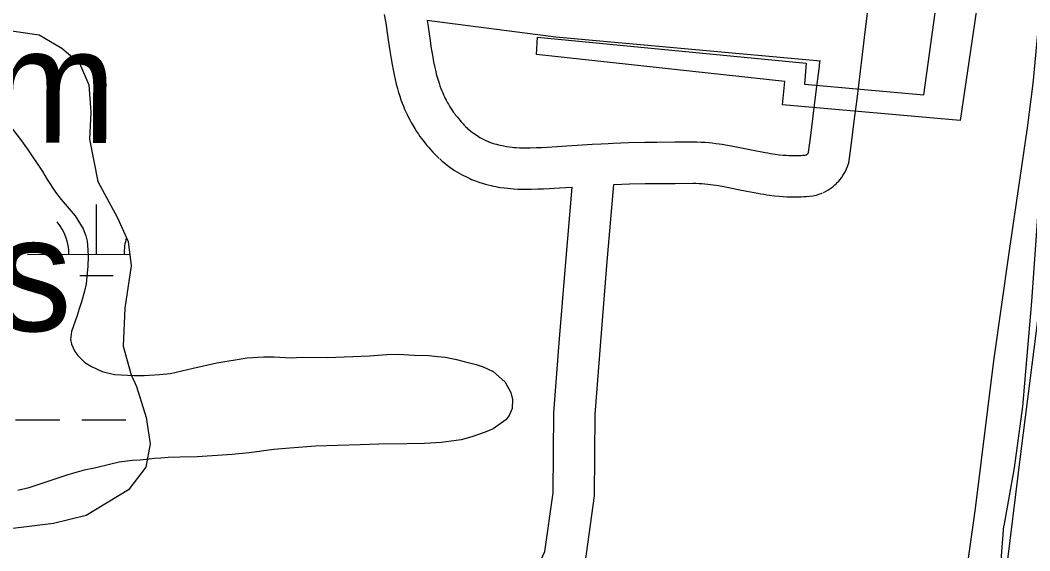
# Model space of a CAD drawing. Extents: x 3313447 to 3351316, y 703786 to 729172.
# Drawn here: x 3326400 to 3327132, y 723045 to 723430 of the extents above; entities that cross this region are included whole.
import ezdxf

# ---------------------------------------------------------------- set-up
doc = ezdxf.new("R2010")
doc.units = 0
for name, color, linetype in [('V-BLDG-IDEN', 7, 'Continuous'), ('V-RAIL-TRAK', 7, 'Continuous'), ('V-ROAD-CNTR', 7, 'Continuous'), ('V-SITE-VEGE', 7, 'Continuous'), ('V-UTIL-LINE', 7, 'Continuous'), ('V-WETL-SWMP', 7, 'Continuous')]:
    doc.layers.add(name, color=color, linetype=linetype)

msp = doc.modelspace()

# ---------------------------------------------------------------- linework, layer by layer
at = {"layer": 'V-RAIL-TRAK'}
for points in [[(3327217.58, 724436.33), (3327201.04, 724255.87), (3327179.38, 724080.29), (3327159.85, 723895.7), (3327151.36, 723790.58), (3327150.65, 723725.03), (3327151.31, 723664), (3327151.6, 723605.4), (3327152.09, 723576.27), (3327148.52, 723528.04), (3327141.26, 723455.87), (3327134.34, 723383.71), (3327130.34, 723351.44), (3327116.92, 723260.86), (3327105.87, 723182.43), (3327092.54, 723075.2), (3327071.12, 722922.16)], [(3327184.96, 723868.08), (3327176.46, 723764.69), (3327171.31, 723686.64), (3327167.73, 723638.77), (3327163.18, 723578.06), (3327157.65, 723506.59), (3327150.08, 723424.36), (3327143.79, 723367.11), (3327140.16, 723329.29), (3327137.93, 723290.44), (3327133.4, 723225.57), (3327126.85, 723149.24), (3327120.83, 723104.82), (3327113.41, 723062.82)], [(3326955.44, 721585.44), (3326958.36, 721611.14), (3326974.85, 721760), (3327003.08, 722029.25), (3327042.44, 722338.43), (3327070.48, 722623.64), (3327089.26, 722820.01), (3327099.18, 722916.81), (3327108.15, 722994.19), (3327113.41, 723062.82)]]:
    msp.add_lwpolyline(points, dxfattribs=at)
at = {"layer": 'V-ROAD-CNTR'}
for points in [[(3327345.01, 724927.53), (3327278.37, 724309.46), (3327228.3, 723844.84), (3327140.06, 723228.95), (3327125.78, 723116.94), (3327113.86, 723020.6), (3327099.77, 722947.71), (3327084.15, 722809.62), (3327060.91, 722667.85), (3326982.38, 721977.08), (3326946.13, 721625.01), (3326916.09, 721424.62)], [(3326663.86, 723433.59), (3326664.69, 723428.63), (3326665.14, 723425.86), (3326665.97, 723420.47), (3326666.71, 723415.37), (3326667.41, 723410.53), (3326668.09, 723405.94), (3326668.78, 723401.59), (3326669.48, 723397.47), (3326670.21, 723393.57), (3326670.96, 723389.88), (3326671.75, 723386.41), (3326672.56, 723383.13), (3326673.39, 723380.04), (3326674.25, 723377.13), (3326675.12, 723374.4), (3326676, 723371.82), (3326676.89, 723369.41), (3326677.77, 723367.15), (3326678.66, 723365.02), (3326679.53, 723363.03), (3326680.4, 723361.16), (3326681.25, 723359.41), (3326682.08, 723357.77), (3326682.89, 723356.24), (3326683.68, 723354.81), (3326684.47, 723353.42), (3326685.94, 723350.96), (3326687.33, 723348.77), (3326688.6, 723346.87), (3326689.76, 723345.21), (3326690.81, 723343.76), (3326691.78, 723342.46), (3326693.46, 723340.32), (3326694.81, 723338.68), (3326695.87, 723337.42), (3326697.45, 723335.62), (3326699.1, 723333.83), (3326700.09, 723332.78), (3326701.07, 723331.78), (3326702.09, 723330.78), (3326703.81, 723329.16)], [(3326982.49, 723304.51), (3326983.91, 723305.19), (3326985.63, 723306.16), (3326987.16, 723307.14), (3326988.53, 723308.13), (3326989.76, 723309.1), (3326990.86, 723310.07), (3326991.85, 723311), (3326992.74, 723311.9), (3326993.55, 723312.79), (3326994.35, 723313.72), (3326995.57, 723315.28), (3326996.62, 723316.8), (3326997.48, 723318.19), (3326998.19, 723319.45), (3326998.76, 723320.59), (3326999.28, 723321.72), (3326999.97, 723323.42), (3327000.46, 723324.88), (3327000.81, 723326.12), (3327001.2, 723327.79), (3327001.45, 723329.35), (3327002.86, 723340.26), (3327004.86, 723356.24), (3327006.84, 723372.21), (3327009.33, 723392.54), (3327013.02, 723422.98), (3327014.9, 723438.16)], [(3326980.26, 723399.85), (3326788.27, 723417.3), (3326694.74, 723429.37)], [(3326694.96, 723429.34), (3326695.64, 723424.9), (3326696.4, 723419.68), (3326697.09, 723414.88), (3326697.75, 723410.48), (3326698.38, 723406.45), (3326699.02, 723402.74), (3326699.65, 723399.33), (3326700.29, 723396.19), (3326700.95, 723393.3), (3326701.6, 723390.64), (3326702.27, 723388.18), (3326702.94, 723385.91), (3326703.6, 723383.81), (3326704.27, 723381.86), (3326704.94, 723380.05), (3326705.59, 723378.38), (3326706.24, 723376.82), (3326706.88, 723375.37), (3326707.5, 723374.02), (3326708.12, 723372.76), (3326708.71, 723371.58), (3326709.29, 723370.48), (3326709.86, 723369.46), (3326710.37, 723368.55), (3326711.48, 723366.71), (3326712.47, 723365.15), (3326713.37, 723363.79), (3326714.2, 723362.61), (3326714.95, 723361.57), (3326715.61, 723360.7), (3326716.88, 723359.07), (3326717.85, 723357.88), (3326718.58, 723357.02), (3326719.77, 723355.67), (3326721.01, 723354.32), (3326721.66, 723353.64), (3326722.31, 723352.97), (3326722.91, 723352.38), (3326724.39, 723350.99)], [(3326969.49, 723331.54), (3326970.04, 723331.81), (3326970.14, 723331.87), (3326970.27, 723331.95), (3326970.42, 723332.06), (3326970.56, 723332.17), (3326970.71, 723332.3), (3326970.86, 723332.44), (3326970.99, 723332.57), (3326971.11, 723332.7), (3326971.14, 723332.74), (3326971.4, 723333.08), (3326971.54, 723333.27), (3326971.64, 723333.43), (3326971.7, 723333.54), (3326971.74, 723333.62), (3326971.72, 723333.58), (3326971.8, 723333.79), (3326971.8, 723333.78), (3326971.76, 723333.63), (3326971.75, 723333.61), (3326971.77, 723333.69), (3326973.1, 723344.04), (3326975.09, 723359.96), (3326977.07, 723375.89), (3326979.56, 723396.17), (3326979.99, 723399.79)], [(3326724.05, 723351.29), (3326725.46, 723350.05), (3326726.66, 723349.04), (3326727.84, 723348.12), (3326728.97, 723347.28), (3326730.08, 723346.5), (3326731.16, 723345.78), (3326732.22, 723345.12), (3326733.25, 723344.51), (3326734.24, 723343.95), (3326735.22, 723343.43), (3326736.18, 723342.95), (3326737.1, 723342.5), (3326738.01, 723342.09), (3326738.89, 723341.71), (3326739.75, 723341.36), (3326740.54, 723341.05), (3326742.25, 723340.43), (3326743.81, 723339.92), (3326745.29, 723339.49), (3326746.7, 723339.11), (3326748.03, 723338.79), (3326749.3, 723338.51), (3326750.5, 723338.28), (3326751.63, 723338.07), (3326752.65, 723337.9), (3326754.75, 723337.61), (3326756.55, 723337.4), (3326758.14, 723337.25), (3326759.51, 723337.15), (3326762.08, 723337.01), (3326763.97, 723336.95), (3326765.37, 723336.93), (3326767.57, 723336.93), (3326769.79, 723336.97), (3326774.08, 723337.11), (3326778.14, 723337.27), (3326781.94, 723337.45), (3326789.15, 723337.86), (3326814.81, 723339.53), (3326821.33, 723339.92), (3326826.25, 723340.19), (3326829.97, 723340.36), (3326835.54, 723340.58), (3326841.13, 723340.73), (3326852.79, 723340.93), (3326861.52, 723341.05), (3326874.57, 723341.16), (3326887.71, 723341.24), (3326890.7, 723341.22), (3326893.66, 723341.11), (3326896.51, 723340.94), (3326899.24, 723340.71), (3326901.86, 723340.44), (3326904.37, 723340.14), (3326906.77, 723339.82), (3326909.08, 723339.48), (3326911.33, 723339.12), (3326915.53, 723338.39), (3326919.46, 723337.65), (3326926.57, 723336.22), (3326932.67, 723334.98), (3326937.9, 723333.96), (3326940.1, 723333.56), (3326942.17, 723333.19), (3326944.09, 723332.87), (3326945.87, 723332.59), (3326947.48, 723332.36), (3326950.58, 723331.96), (3326953.21, 723331.68), (3326955.47, 723331.49), (3326957.42, 723331.37), (3326959.12, 723331.3), (3326960.57, 723331.27), (3326961.84, 723331.27), (3326962.89, 723331.28), (3326964.87, 723331.35), (3326966.28, 723331.44), (3326967.28, 723331.51), (3326968.88, 723331.68), (3326970.33, 723331.86), (3326970.28, 723331.86), (3326970.16, 723331.83), (3326970.07, 723331.8), (3326970.01, 723331.78), (3326969.98, 723331.77), (3326970.24, 723331.88)], [(3326704.15, 723328.85), (3326705.89, 723327.31), (3326707.76, 723325.74), (3326709.6, 723324.29), (3326711.41, 723322.95), (3326713.18, 723321.71), (3326714.9, 723320.57), (3326716.59, 723319.51), (3326718.24, 723318.53), (3326719.85, 723317.62), (3326721.42, 723316.79), (3326722.94, 723316.02), (3326724.42, 723315.31), (3326725.86, 723314.66), (3326727.26, 723314.05), (3326728.63, 723313.49), (3326730, 723312.96), (3326732.51, 723312.06), (3326734.92, 723311.27), (3326737.19, 723310.6), (3326739.31, 723310.03), (3326741.31, 723309.55), (3326743.17, 723309.15), (3326744.92, 723308.8), (3326746.55, 723308.5), (3326748.14, 723308.24), (3326750.94, 723307.85), (3326753.44, 723307.56), (3326755.61, 723307.36), (3326757.56, 723307.21), (3326760.79, 723307.04), (3326763.26, 723306.96), (3326765.14, 723306.93), (3326767.85, 723306.93), (3326770.55, 723306.98), (3326775.17, 723307.13), (3326779.47, 723307.3), (3326783.5, 723307.49), (3326790.96, 723307.91), (3326800.23, 723308.51)], [(3326186.14, 722714.73), (3326201.3, 722724.31), (3326229.14, 722739.86), (3326245.96, 722749.26), (3326253.19, 722764.35), (3326265.05, 722811.18), (3326288.74, 722876.03), (3326302.18, 722917.39), (3326334.75, 722954.34), (3326355.68, 722975.31), (3326394.08, 722998.14), (3326440.63, 723011.77), (3326492.87, 723021.79), (3326572.44, 723020.39), (3326659.29, 723018.35), (3326740.43, 723024.02), (3326772.96, 723027.95), (3326780.42, 723043.99), (3326786.29, 723086.72), (3326786.82, 723144.78), (3326790.74, 723195.58), (3326795.49, 723253.98), (3326800.23, 723308.51)], [(3326801.77, 723018.75), (3326809.53, 723035.43), (3326816.27, 723084.53), (3326816.81, 723143.49), (3326820.65, 723193.2), (3326825.39, 723251.46), (3326830.52, 723310.43)], [(3326830.52, 723310.43), (3326841.8, 723310.74), (3326853.25, 723310.94), (3326861.85, 723311.05), (3326874.8, 723311.16), (3326887.66, 723311.24), (3326890.01, 723311.22), (3326892.21, 723311.14), (3326894.36, 723311.01), (3326896.47, 723310.84), (3326898.55, 723310.62), (3326900.58, 723310.38), (3326902.57, 723310.11), (3326904.52, 723309.82), (3326906.4, 723309.52), (3326910.18, 723308.87), (3326913.74, 723308.2), (3326920.64, 723306.82), (3326926.8, 723305.56), (3326932.3, 723304.49), (3326934.78, 723304.03), (3326937.1, 723303.62), (3326939.31, 723303.26), (3326941.39, 723302.93), (3326943.4, 723302.64), (3326947.08, 723302.16), (3326950.39, 723301.81), (3326953.32, 723301.57), (3326955.9, 723301.41), (3326958.19, 723301.32), (3326960.21, 723301.28), (3326961.98, 723301.27), (3326963.6, 723301.29), (3326966.28, 723301.38), (3326968.36, 723301.51), (3326969.98, 723301.63), (3326972.31, 723301.87), (3326974.79, 723302.19), (3326976.09, 723302.41), (3326977.42, 723302.71), (3326978.67, 723303.05), (3326979.85, 723303.44), (3326980.96, 723303.85), (3326981.74, 723304.17)]]:
    msp.add_lwpolyline(points, dxfattribs=at)
at = {"layer": 'V-SITE-VEGE'}
for points in [[(3326391.93, 723353.45), (3326399.99, 723342.96), (3326405.06, 723336.06), (3326415.79, 723319.87), (3326419.37, 723313.87), (3326425.33, 723304.88), (3326429.51, 723299.48), (3326439.65, 723287.48), (3326445.32, 723278.18), (3326447.4, 723273.09), (3326448.29, 723269.2), (3326448.87, 723262.91), (3326449.16, 723258.42), (3326448.84, 723250.94), (3326448.23, 723246.15), (3326447.61, 723238.37), (3326446.4, 723232.98), (3326444.28, 723225.21), (3326442.47, 723220.12), (3326440.96, 723215.34), (3326437.04, 723203.67), (3326436.13, 723197.99), (3326437.02, 723194.39), (3326439.4, 723189.3), (3326441.49, 723186.3), (3326446.56, 723181.2), (3326451.34, 723178.19), (3326459.12, 723174.58), (3326468.09, 723172.46), (3326482.46, 723171.83), (3326489.64, 723171.81), (3326500.72, 723172.38), (3326508.8, 723173.25), (3326525.27, 723177.1), (3326542.35, 723180.95), (3326564.5, 723184.48), (3326576.48, 723185.35), (3326583.96, 723185.33), (3326596.23, 723184.7), (3326604.02, 723184.98), (3326622.58, 723184.93)], [(3326622.58, 723184.93), (3326653.11, 723186.05), (3326665.68, 723186.91), (3326674.06, 723187.19), (3326685.44, 723186.56), (3326696.21, 723186.24), (3326702.5, 723185.62), (3326708.18, 723185.01), (3326716.26, 723183.49), (3326721.94, 723181.98), (3326730.62, 723179.86), (3326735.7, 723178.05), (3326742.88, 723174.74), (3326747.06, 723171.14), (3326751.54, 723166.94), (3326755.71, 723159.44), (3326756.89, 723154.35), (3326756.58, 723147.77), (3326754.47, 723142.68), (3326752.06, 723139.7), (3326742.77, 723133.13), (3326737.08, 723130.75), (3326727.49, 723127.19), (3326719.7, 723125.11), (3326705.03, 723123.06), (3326693.05, 723122.49), (3326680.18, 723122.22), (3326659.83, 723121.98), (3326646.35, 723121.41), (3326614.03, 723120.6), (3326595.46, 723119.15), (3326583.79, 723117.98), (3326565.82, 723115.64), (3326553.55, 723114.47), (3326528.1, 723112.74), (3326515.83, 723112.47), (3326507.15, 723112.2), (3326501.76, 723111.91), (3326497.27, 723111.62), (3326493.37, 723111.03), (3326486.79, 723110.45), (3326481.1, 723110.17), (3326471.52, 723109), (3326464.63, 723107.22), (3326453.55, 723104.55), (3326446.06, 723103.08), (3326434.38, 723099.81), (3326405.92, 723090.31), (3326398.13, 723088.23)]]:
    msp.add_lwpolyline(points, dxfattribs=at)
at = {"layer": 'V-UTIL-LINE'}
msp.add_lwpolyline([(3327123.48, 723640.45), (3327081.63, 723356.7), (3326952.79, 723368.17), (3326954.43, 723385.14), (3326774.31, 723404.66), (3326774.94, 723417.13), (3326969.94, 723398.38), (3326968.63, 723383.14), (3327055.23, 723375.26), (3327075.94, 723524.23)], dxfattribs=at)
at = {"layer": 'V-WETL-SWMP'}
for p, q in [((3326455.07, 723259.72), (3326455.01, 723295.72)), ((3326405.07, 723259.64), (3326479.18, 723259.75)), ((3326443.09, 723244.27), (3326467.09, 723244.3)), ((3326396.4, 723139.56), (3326428.4, 723139.61)), ((3326444.4, 723139.63), (3326476.39, 723139.68))]:
    msp.add_line(p, q, dxfattribs=at)
msp.add_lwpolyline([(3326371.74, 723424.88), (3326413.43, 723418.87), (3326429.88, 723409.27), (3326442.67, 723398.46), (3326449.54, 723382.57), (3326450.91, 723362.84), (3326450.05, 723343.11), (3326456.07, 723312.58), (3326470.24, 723286.1), (3326478.13, 723268.99), (3326480.12, 723251.29), (3326475.56, 723220.58), (3326474.48, 723193.12), (3326480.32, 723172.36), (3326484.16, 723163.81), (3326491.02, 723141.42), (3326494.02, 723122.29), (3326490.93, 723105.21), (3326478.27, 723088.76), (3326447.71, 723070.33), (3326423.9, 723064.29), (3326390.53, 723060.31)], dxfattribs=at)
for centre, start, end in [((3326399.82, 723260.11), 359.31151, 40.85516), ((3326510.31, 723260.27), 161.24784, 180.85519)]:
    msp.add_arc(centre, 35.25, start, end, dxfattribs=at)

# ---------------------------------------------------------------- texts
at = {"layer": 'V-BLDG-IDEN'}
for s, p in [('La Stream', (3325957.38, 723343.67)), ('Products', (3325999.05, 723206.64))]:
    msp.add_text(s, height=83, rotation=359.63452, dxfattribs=at).set_placement(p)

doc.saveas('drawing.dxf')
